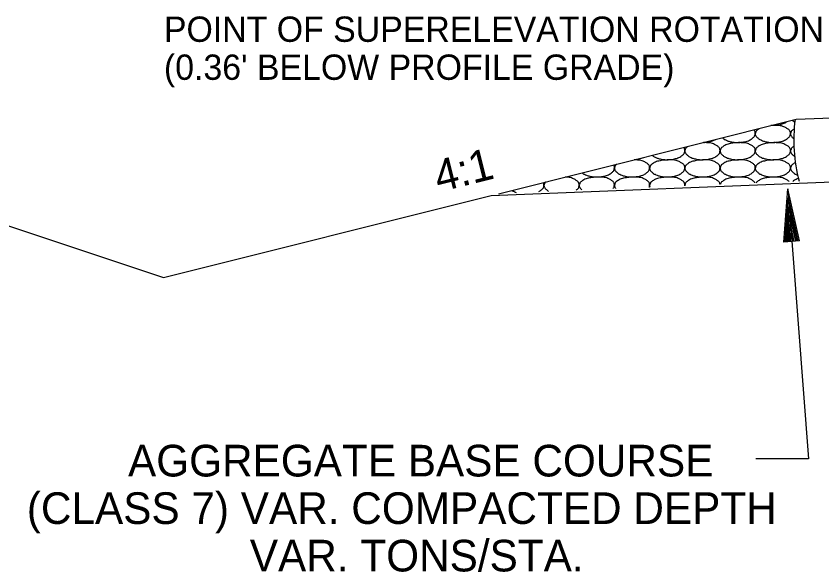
# Model space of a CAD drawing. Extents: x 2263886 to 2266026, y -3122850 to -3121850.
# Drawn here: x 2265562.96 to 2265578.24, y -3122626.72 to -3122616.19 of the extents above; entities that cross this region are included whole.
import ezdxf

# ---------------------------------------------------------------- set-up
doc = ezdxf.new("R2010")
doc.units = 0
doc.layers.add('R_Border Prem', color=7, linetype='Continuous')

msp = doc.modelspace()

# ---------------------------------------------------------------- linework, layer by layer
at = {"layer": 'R_Border Prem'}
for p, q in [((2265555.75, -3122617.811), (2265565.75, -3122621.144)), ((2265577.75, -3122618.144), (2265583.745, -3122617.905)), ((2265572.105, -3122619.556), (2265577.75, -3122618.144)), ((2265571.968, -3122619.59), (2265585.491, -3122619.049)), ((2265577.517, -3122620.473), (2265577.589, -3122619.465)), ((2265577.589, -3122619.465), (2265577.986, -3122624.577)), ((2265577.816, -3122620.45), (2265577.589, -3122619.465)), ((2265565.75, -3122621.144), (2265571.968, -3122619.59)), ((2265577.542, -3122620.471), (2265577.602, -3122619.631)), ((2265577.791, -3122620.452), (2265577.602, -3122619.631)), ((2265577.567, -3122620.469), (2265577.616, -3122619.803)), ((2265577.766, -3122620.454), (2265577.616, -3122619.803)), ((2265577.592, -3122620.467), (2265577.628, -3122619.969)), ((2265577.741, -3122620.456), (2265577.628, -3122619.969)), ((2265577.618, -3122620.465), (2265577.642, -3122620.138)), ((2265577.715, -3122620.458), (2265577.642, -3122620.138)), ((2265577.643, -3122620.463), (2265577.654, -3122620.304)), ((2265577.69, -3122620.46), (2265577.654, -3122620.304)), ((2265577.816, -3122620.45), (2265577.517, -3122620.473)), ((2265577.986, -3122624.577), (2265576.986, -3122624.577))]:
    msp.add_line(p, q, dxfattribs=at)
msp.add_arc((2265580.704, -3122618.546), 3, 172.4161, 194.8762, dxfattribs=at)
for points in [[(2265577.296, -3122618.258), (2265577.313, -3122618.258), (2265577.362, -3122618.256), (2265577.446, -3122618.245), (2265577.526, -3122618.223), (2265577.566, -3122618.197), (2265577.577, -3122618.188)], [(2265577.678, -3122618.163), (2265577.686, -3122618.17), (2265577.702, -3122618.179), (2265577.715, -3122618.196), (2265577.723, -3122618.2), (2265577.725, -3122618.2)], [(2265576.35, -3122618.495), (2265576.355, -3122618.5), (2265576.369, -3122618.508), (2265576.381, -3122618.527), (2265576.408, -3122618.533), (2265576.442, -3122618.553), (2265576.505, -3122618.569), (2265576.585, -3122618.586), (2265576.68, -3122618.585), (2265576.778, -3122618.571), (2265576.868, -3122618.547), (2265576.927, -3122618.501), (2265576.969, -3122618.465), (2265576.974, -3122618.426), (2265576.974, -3122618.393), (2265576.966, -3122618.365), (2265576.955, -3122618.351), (2265576.95, -3122618.346), (2265576.95, -3122618.345)], [(2265577.001, -3122618.357), (2265576.995, -3122618.362), (2265576.987, -3122618.377), (2265576.981, -3122618.4), (2265576.97, -3122618.421), (2265576.98, -3122618.445), (2265576.99, -3122618.466), (2265577.009, -3122618.49), (2265577.033, -3122618.504), (2265577.049, -3122618.527), (2265577.076, -3122618.533), (2265577.11, -3122618.553), (2265577.172, -3122618.569), (2265577.253, -3122618.586), (2265577.348, -3122618.585), (2265577.446, -3122618.571), (2265577.536, -3122618.547), (2265577.595, -3122618.501), (2265577.637, -3122618.465), (2265577.641, -3122618.426), (2265577.642, -3122618.393), (2265577.634, -3122618.365), (2265577.618, -3122618.345), (2265577.6, -3122618.329), (2265577.574, -3122618.318), (2265577.552, -3122618.3), (2265577.52, -3122618.288), (2265577.479, -3122618.268), (2265577.413, -3122618.264), (2265577.343, -3122618.259), (2265577.293, -3122618.263), (2265577.272, -3122618.265), (2265577.271, -3122618.265)], [(2265577.052, -3122618.319), (2265577.05, -3122618.32), (2265577.036, -3122618.329), (2265577.017, -3122618.345), (2265576.999, -3122618.357), (2265576.995, -3122618.363)], [(2265577.713, -3122618.324), (2265577.701, -3122618.332), (2265577.685, -3122618.345), (2265577.667, -3122618.357), (2265577.663, -3122618.363)], [(2265577.669, -3122618.357), (2265577.663, -3122618.362), (2265577.655, -3122618.377), (2265577.649, -3122618.4), (2265577.638, -3122618.421), (2265577.648, -3122618.445), (2265577.658, -3122618.466), (2265577.677, -3122618.49), (2265577.695, -3122618.501), (2265577.704, -3122618.51), (2265577.705, -3122618.51)], [(2265575.665, -3122618.683), (2265575.659, -3122618.688), (2265575.651, -3122618.703), (2265575.645, -3122618.727), (2265575.635, -3122618.747), (2265575.645, -3122618.771), (2265575.654, -3122618.792), (2265575.673, -3122618.816), (2265575.698, -3122618.83), (2265575.713, -3122618.854), (2265575.74, -3122618.859), (2265575.774, -3122618.879), (2265575.837, -3122618.896), (2265575.917, -3122618.912), (2265576.012, -3122618.911), (2265576.11, -3122618.898), (2265576.2, -3122618.873), (2265576.259, -3122618.827), (2265576.301, -3122618.791), (2265576.306, -3122618.753), (2265576.306, -3122618.719), (2265576.299, -3122618.691), (2265576.282, -3122618.672), (2265576.265, -3122618.655), (2265576.239, -3122618.644), (2265576.216, -3122618.626), (2265576.184, -3122618.614), (2265576.144, -3122618.594), (2265576.078, -3122618.59), (2265576.021, -3122618.585), (2265575.985, -3122618.587), (2265575.978, -3122618.588)], [(2265575.996, -3122618.583), (2265576.001, -3122618.583), (2265576.038, -3122618.581), (2265576.11, -3122618.571), (2265576.182, -3122618.55), (2265576.218, -3122618.53), (2265576.224, -3122618.526)], [(2265576.333, -3122618.683), (2265576.327, -3122618.688), (2265576.319, -3122618.703), (2265576.313, -3122618.727), (2265576.302, -3122618.747), (2265576.313, -3122618.771), (2265576.322, -3122618.792), (2265576.341, -3122618.816), (2265576.366, -3122618.83), (2265576.381, -3122618.854), (2265576.408, -3122618.859), (2265576.442, -3122618.879), (2265576.505, -3122618.896), (2265576.585, -3122618.912), (2265576.68, -3122618.911), (2265576.778, -3122618.898), (2265576.868, -3122618.873), (2265576.927, -3122618.827), (2265576.969, -3122618.791), (2265576.974, -3122618.753), (2265576.974, -3122618.719), (2265576.966, -3122618.691), (2265576.95, -3122618.672), (2265576.932, -3122618.655), (2265576.906, -3122618.644), (2265576.884, -3122618.626), (2265576.852, -3122618.614), (2265576.811, -3122618.594), (2265576.745, -3122618.59), (2265576.675, -3122618.585), (2265576.604, -3122618.592), (2265576.55, -3122618.593), (2265576.503, -3122618.606), (2265576.458, -3122618.613), (2265576.415, -3122618.629), (2265576.376, -3122618.65), (2265576.35, -3122618.671), (2265576.332, -3122618.683), (2265576.327, -3122618.689)], [(2265577.001, -3122618.683), (2265576.995, -3122618.688), (2265576.987, -3122618.703), (2265576.981, -3122618.727), (2265576.97, -3122618.747), (2265576.98, -3122618.771), (2265576.99, -3122618.792), (2265577.009, -3122618.816), (2265577.033, -3122618.83), (2265577.049, -3122618.854), (2265577.076, -3122618.859), (2265577.11, -3122618.879), (2265577.172, -3122618.896), (2265577.253, -3122618.912), (2265577.348, -3122618.911), (2265577.446, -3122618.898), (2265577.536, -3122618.873), (2265577.595, -3122618.827), (2265577.637, -3122618.791), (2265577.641, -3122618.753), (2265577.642, -3122618.719), (2265577.634, -3122618.691), (2265577.618, -3122618.672), (2265577.6, -3122618.655), (2265577.574, -3122618.644), (2265577.552, -3122618.626), (2265577.52, -3122618.614), (2265577.479, -3122618.594), (2265577.413, -3122618.59), (2265577.343, -3122618.585), (2265577.272, -3122618.592), (2265577.218, -3122618.593), (2265577.171, -3122618.606), (2265577.126, -3122618.613), (2265577.083, -3122618.629), (2265577.043, -3122618.65), (2265577.017, -3122618.671), (2265576.999, -3122618.683), (2265576.995, -3122618.689)], [(2265577.707, -3122618.654), (2265577.697, -3122618.661), (2265577.683, -3122618.673), (2265577.667, -3122618.683), (2265577.663, -3122618.689)], [(2265575.022, -3122618.827), (2265575.025, -3122618.83), (2265575.035, -3122618.837), (2265575.045, -3122618.854), (2265575.072, -3122618.859), (2265575.107, -3122618.879), (2265575.169, -3122618.896), (2265575.249, -3122618.912), (2265575.344, -3122618.911), (2265575.442, -3122618.898), (2265575.532, -3122618.873), (2265575.591, -3122618.827), (2265575.633, -3122618.791), (2265575.638, -3122618.753), (2265575.639, -3122618.719), (2265575.631, -3122618.694), (2265575.623, -3122618.681), (2265575.62, -3122618.677)], [(2265575.698, -3122618.658), (2265575.69, -3122618.663), (2265575.677, -3122618.674), (2265575.664, -3122618.683), (2265575.659, -3122618.689)], [(2265577.669, -3122618.683), (2265577.663, -3122618.688), (2265577.655, -3122618.703), (2265577.649, -3122618.727), (2265577.638, -3122618.747), (2265577.648, -3122618.771), (2265577.658, -3122618.792), (2265577.677, -3122618.816), (2265577.701, -3122618.83), (2265577.714, -3122618.846), (2265577.72, -3122618.85)], [(2265574.33, -3122619.009), (2265574.323, -3122619.014), (2265574.316, -3122619.029), (2265574.309, -3122619.053), (2265574.299, -3122619.074), (2265574.309, -3122619.097), (2265574.318, -3122619.119), (2265574.337, -3122619.142), (2265574.362, -3122619.157), (2265574.378, -3122619.18), (2265574.404, -3122619.185), (2265574.439, -3122619.205), (2265574.501, -3122619.222), (2265574.581, -3122619.239), (2265574.676, -3122619.237), (2265574.774, -3122619.224), (2265574.864, -3122619.2), (2265574.923, -3122619.153), (2265574.965, -3122619.117), (2265574.97, -3122619.079), (2265574.971, -3122619.045), (2265574.963, -3122619.017), (2265574.946, -3122618.998), (2265574.929, -3122618.982), (2265574.903, -3122618.97), (2265574.881, -3122618.952), (2265574.848, -3122618.94), (2265574.808, -3122618.92), (2265574.747, -3122618.917), (2265574.703, -3122618.913), (2265574.679, -3122618.913)], [(2265574.709, -3122618.905), (2265574.73, -3122618.903), (2265574.781, -3122618.895), (2265574.83, -3122618.88), (2265574.858, -3122618.868)], [(2265574.997, -3122619.009), (2265574.991, -3122619.014), (2265574.984, -3122619.029), (2265574.977, -3122619.053), (2265574.967, -3122619.074), (2265574.977, -3122619.097), (2265574.986, -3122619.119), (2265575.005, -3122619.142), (2265575.03, -3122619.157), (2265575.045, -3122619.18), (2265575.072, -3122619.185), (2265575.107, -3122619.205), (2265575.169, -3122619.222), (2265575.249, -3122619.239), (2265575.344, -3122619.237), (2265575.442, -3122619.224), (2265575.532, -3122619.2), (2265575.591, -3122619.153), (2265575.633, -3122619.117), (2265575.638, -3122619.079), (2265575.639, -3122619.045), (2265575.631, -3122619.017), (2265575.614, -3122618.998), (2265575.597, -3122618.982), (2265575.571, -3122618.97), (2265575.548, -3122618.952), (2265575.516, -3122618.94), (2265575.476, -3122618.92), (2265575.41, -3122618.916), (2265575.339, -3122618.912), (2265575.269, -3122618.918), (2265575.214, -3122618.919), (2265575.168, -3122618.932), (2265575.122, -3122618.939), (2265575.079, -3122618.955), (2265575.04, -3122618.976), (2265575.014, -3122618.997), (2265574.996, -3122619.009), (2265574.991, -3122619.015)], [(2265575.665, -3122619.009), (2265575.659, -3122619.014), (2265575.651, -3122619.029), (2265575.645, -3122619.053), (2265575.635, -3122619.074), (2265575.645, -3122619.097), (2265575.654, -3122619.119), (2265575.673, -3122619.142), (2265575.698, -3122619.157), (2265575.713, -3122619.18), (2265575.74, -3122619.185), (2265575.774, -3122619.205), (2265575.837, -3122619.222), (2265575.917, -3122619.239), (2265576.012, -3122619.237), (2265576.11, -3122619.224), (2265576.2, -3122619.2), (2265576.259, -3122619.153), (2265576.301, -3122619.117), (2265576.306, -3122619.079), (2265576.306, -3122619.045), (2265576.299, -3122619.017), (2265576.282, -3122618.998), (2265576.265, -3122618.982), (2265576.239, -3122618.97), (2265576.216, -3122618.952), (2265576.184, -3122618.94), (2265576.144, -3122618.92), (2265576.078, -3122618.916), (2265576.007, -3122618.912), (2265575.937, -3122618.918), (2265575.882, -3122618.919), (2265575.835, -3122618.932), (2265575.79, -3122618.939), (2265575.747, -3122618.955), (2265575.708, -3122618.976), (2265575.682, -3122618.997), (2265575.664, -3122619.009), (2265575.659, -3122619.015)], [(2265576.333, -3122619.009), (2265576.327, -3122619.014), (2265576.319, -3122619.029), (2265576.313, -3122619.053), (2265576.302, -3122619.074), (2265576.313, -3122619.097), (2265576.322, -3122619.119), (2265576.341, -3122619.142), (2265576.366, -3122619.157), (2265576.381, -3122619.18), (2265576.408, -3122619.185), (2265576.442, -3122619.205), (2265576.505, -3122619.222), (2265576.585, -3122619.239), (2265576.68, -3122619.237), (2265576.778, -3122619.224), (2265576.868, -3122619.2), (2265576.927, -3122619.153), (2265576.969, -3122619.117), (2265576.974, -3122619.079), (2265576.974, -3122619.045), (2265576.966, -3122619.017), (2265576.95, -3122618.998), (2265576.932, -3122618.982), (2265576.906, -3122618.97), (2265576.884, -3122618.952), (2265576.852, -3122618.94), (2265576.811, -3122618.92), (2265576.745, -3122618.916), (2265576.675, -3122618.912), (2265576.604, -3122618.918), (2265576.55, -3122618.919), (2265576.503, -3122618.932), (2265576.458, -3122618.939), (2265576.415, -3122618.955), (2265576.376, -3122618.976), (2265576.35, -3122618.997), (2265576.332, -3122619.009), (2265576.327, -3122619.015)], [(2265577.001, -3122619.009), (2265576.995, -3122619.014), (2265576.987, -3122619.029), (2265576.981, -3122619.053), (2265576.97, -3122619.074), (2265576.98, -3122619.097), (2265576.99, -3122619.119), (2265577.009, -3122619.142), (2265577.033, -3122619.157), (2265577.049, -3122619.18), (2265577.076, -3122619.185), (2265577.11, -3122619.205), (2265577.172, -3122619.222), (2265577.253, -3122619.239), (2265577.348, -3122619.237), (2265577.446, -3122619.224), (2265577.536, -3122619.2), (2265577.595, -3122619.153), (2265577.637, -3122619.117), (2265577.641, -3122619.079), (2265577.642, -3122619.045), (2265577.634, -3122619.017), (2265577.618, -3122618.998), (2265577.6, -3122618.982), (2265577.574, -3122618.97), (2265577.552, -3122618.952), (2265577.52, -3122618.94), (2265577.479, -3122618.92), (2265577.413, -3122618.916), (2265577.343, -3122618.912), (2265577.272, -3122618.918), (2265577.218, -3122618.919), (2265577.171, -3122618.932), (2265577.126, -3122618.939), (2265577.083, -3122618.955), (2265577.043, -3122618.976), (2265577.017, -3122618.997), (2265576.999, -3122619.009), (2265576.995, -3122619.015)], [(2265573.693, -3122619.159), (2265573.694, -3122619.16), (2265573.701, -3122619.165), (2265573.71, -3122619.18), (2265573.737, -3122619.185), (2265573.771, -3122619.205), (2265573.833, -3122619.222), (2265573.914, -3122619.239), (2265574.008, -3122619.237), (2265574.107, -3122619.224), (2265574.196, -3122619.2), (2265574.256, -3122619.153), (2265574.298, -3122619.117), (2265574.302, -3122619.079), (2265574.303, -3122619.045), (2265574.297, -3122619.023), (2265574.29, -3122619.012), (2265574.289, -3122619.01)], [(2265574.346, -3122618.996), (2265574.344, -3122618.998), (2265574.336, -3122619.004), (2265574.328, -3122619.009), (2265574.324, -3122619.015)], [(2265577.669, -3122619.009), (2265577.663, -3122619.014), (2265577.655, -3122619.029), (2265577.649, -3122619.053), (2265577.638, -3122619.074), (2265577.648, -3122619.097), (2265577.658, -3122619.119), (2265577.677, -3122619.142), (2265577.701, -3122619.157), (2265577.717, -3122619.18), (2265577.744, -3122619.185), (2265577.761, -3122619.197), (2265577.775, -3122619.203), (2265577.778, -3122619.204)], [(2265577.734, -3122618.964), (2265577.727, -3122618.967), (2265577.708, -3122618.979), (2265577.685, -3122618.997), (2265577.667, -3122619.009), (2265577.663, -3122619.015)], [(2265573.58, -3122619.485), (2265573.583, -3122619.482), (2265573.601, -3122619.468), (2265573.63, -3122619.444), (2265573.634, -3122619.405), (2265573.635, -3122619.372), (2265573.627, -3122619.343), (2265573.611, -3122619.324), (2265573.593, -3122619.308), (2265573.567, -3122619.296), (2265573.545, -3122619.278), (2265573.513, -3122619.266), (2265573.472, -3122619.247), (2265573.42, -3122619.244), (2265573.385, -3122619.241), (2265573.371, -3122619.24)], [(2265574.28, -3122619.457), (2265574.285, -3122619.451), (2265574.299, -3122619.434), (2265574.302, -3122619.405), (2265574.303, -3122619.372), (2265574.295, -3122619.343), (2265574.279, -3122619.324), (2265574.261, -3122619.308), (2265574.235, -3122619.296), (2265574.213, -3122619.278), (2265574.18, -3122619.266), (2265574.14, -3122619.247), (2265574.074, -3122619.242), (2265574.004, -3122619.238), (2265573.933, -3122619.244), (2265573.879, -3122619.245), (2265573.832, -3122619.258), (2265573.786, -3122619.266), (2265573.743, -3122619.281), (2265573.704, -3122619.302), (2265573.678, -3122619.323), (2265573.66, -3122619.335), (2265573.656, -3122619.341)], [(2265574.965, -3122619.43), (2265574.968, -3122619.421), (2265574.97, -3122619.402), (2265574.971, -3122619.372), (2265574.963, -3122619.343), (2265574.946, -3122619.324), (2265574.929, -3122619.308), (2265574.903, -3122619.296), (2265574.881, -3122619.278), (2265574.848, -3122619.266), (2265574.808, -3122619.247), (2265574.742, -3122619.242), (2265574.672, -3122619.238), (2265574.601, -3122619.244), (2265574.547, -3122619.245), (2265574.5, -3122619.258), (2265574.454, -3122619.266), (2265574.411, -3122619.281), (2265574.372, -3122619.302), (2265574.346, -3122619.323), (2265574.328, -3122619.335), (2265574.324, -3122619.341)], [(2265575.637, -3122619.403), (2265575.638, -3122619.393), (2265575.639, -3122619.371), (2265575.631, -3122619.343), (2265575.614, -3122619.324), (2265575.597, -3122619.308), (2265575.571, -3122619.296), (2265575.548, -3122619.278), (2265575.516, -3122619.266), (2265575.476, -3122619.247), (2265575.41, -3122619.242), (2265575.339, -3122619.238), (2265575.269, -3122619.244), (2265575.214, -3122619.245), (2265575.168, -3122619.258), (2265575.122, -3122619.266), (2265575.079, -3122619.281), (2265575.04, -3122619.302), (2265575.014, -3122619.323), (2265574.996, -3122619.335), (2265574.991, -3122619.341)], [(2265576.306, -3122619.376), (2265576.305, -3122619.375), (2265576.304, -3122619.363), (2265576.299, -3122619.343), (2265576.282, -3122619.324), (2265576.265, -3122619.308), (2265576.239, -3122619.296), (2265576.216, -3122619.278), (2265576.184, -3122619.266), (2265576.144, -3122619.247), (2265576.078, -3122619.242), (2265576.007, -3122619.238), (2265575.937, -3122619.244), (2265575.882, -3122619.245), (2265575.835, -3122619.258), (2265575.79, -3122619.266), (2265575.747, -3122619.281), (2265575.708, -3122619.302), (2265575.682, -3122619.323), (2265575.664, -3122619.335), (2265575.659, -3122619.341)], [(2265576.967, -3122619.349), (2265576.966, -3122619.347), (2265576.962, -3122619.337), (2265576.95, -3122619.324), (2265576.932, -3122619.308), (2265576.906, -3122619.296), (2265576.884, -3122619.278), (2265576.852, -3122619.266), (2265576.811, -3122619.247), (2265576.745, -3122619.242), (2265576.675, -3122619.238), (2265576.604, -3122619.244), (2265576.55, -3122619.245), (2265576.503, -3122619.258), (2265576.458, -3122619.266), (2265576.415, -3122619.281), (2265576.376, -3122619.302), (2265576.35, -3122619.323), (2265576.332, -3122619.335), (2265576.327, -3122619.341)], [(2265577.617, -3122619.323), (2265577.612, -3122619.318), (2265577.6, -3122619.307), (2265577.574, -3122619.296), (2265577.552, -3122619.278), (2265577.52, -3122619.266), (2265577.479, -3122619.247), (2265577.413, -3122619.242), (2265577.343, -3122619.238), (2265577.272, -3122619.244), (2265577.218, -3122619.245), (2265577.171, -3122619.258), (2265577.126, -3122619.266), (2265577.083, -3122619.281), (2265577.043, -3122619.302), (2265577.017, -3122619.323), (2265576.999, -3122619.335), (2265576.995, -3122619.341)], [(2265577.793, -3122619.268), (2265577.776, -3122619.272), (2265577.749, -3122619.282), (2265577.714, -3122619.301), (2265577.696, -3122619.314), (2265577.687, -3122619.321)], [(2265572.869, -3122619.513), (2265572.889, -3122619.504), (2265572.921, -3122619.479), (2265572.962, -3122619.444), (2265572.967, -3122619.405), (2265572.967, -3122619.372), (2265572.962, -3122619.353), (2265572.957, -3122619.343)], [(2265572.994, -3122619.335), (2265572.988, -3122619.34), (2265572.98, -3122619.356), (2265572.974, -3122619.379), (2265572.963, -3122619.4), (2265572.973, -3122619.423), (2265572.983, -3122619.445), (2265573.002, -3122619.468), (2265573.026, -3122619.483), (2265573.04, -3122619.502), (2265573.05, -3122619.505), (2265573.053, -3122619.506)], [(2265572.995, -3122619.334), (2265572.993, -3122619.336), (2265572.99, -3122619.338), (2265572.988, -3122619.341)], [(2265573.662, -3122619.335), (2265573.656, -3122619.34), (2265573.648, -3122619.356), (2265573.641, -3122619.379), (2265573.631, -3122619.4), (2265573.641, -3122619.423), (2265573.651, -3122619.445), (2265573.667, -3122619.466), (2265573.681, -3122619.476), (2265573.688, -3122619.481)], [(2265574.33, -3122619.335), (2265574.323, -3122619.34), (2265574.316, -3122619.356), (2265574.309, -3122619.379), (2265574.299, -3122619.4), (2265574.309, -3122619.423), (2265574.316, -3122619.441), (2265574.324, -3122619.452), (2265574.326, -3122619.455)], [(2265574.997, -3122619.335), (2265574.991, -3122619.34), (2265574.984, -3122619.356), (2265574.977, -3122619.379), (2265574.967, -3122619.4), (2265574.975, -3122619.417), (2265574.978, -3122619.426), (2265574.979, -3122619.429)], [(2265575.665, -3122619.335), (2265575.659, -3122619.34), (2265575.651, -3122619.356), (2265575.645, -3122619.379), (2265575.64, -3122619.394), (2265575.639, -3122619.403)], [(2265576.333, -3122619.335), (2265576.327, -3122619.34), (2265576.319, -3122619.355), (2265576.315, -3122619.369), (2265576.314, -3122619.376)], [(2265577.001, -3122619.335), (2265576.997, -3122619.339), (2265576.993, -3122619.343), (2265576.991, -3122619.349)], [(2265572.365, -3122619.491), (2265572.369, -3122619.495), (2265572.376, -3122619.506), (2265572.401, -3122619.511), (2265572.419, -3122619.524), (2265572.434, -3122619.53), (2265572.437, -3122619.531)]]:
    msp.add_open_spline(points, degree=3, dxfattribs=at)

# ---------------------------------------------------------------- texts
for s, height, p in [('POINT OF SUPERELEVATION ROTATION', 0.48, (2265565.76, -3122616.677)), ("(0.36' BELOW PROFILE GRADE)", 0.48, (2265565.76, -3122617.397)), ('AGGREGATE BASE COURSE', 0.6, (2265565.079, -3122624.914)), ('(CLASS 7) VAR. COMPACTED DEPTH', 0.6, (2265563.16, -3122625.814)), ('VAR. TONS/STA.', 0.6, (2265567.389, -3122626.714))]:
    msp.add_text(s, height=height, dxfattribs=at).set_placement(p)
msp.add_text('4:1', height=0.6, rotation=14.0362, dxfattribs=at).set_placement((2265570.971, -3122619.53))

doc.saveas('drawing.dxf')
